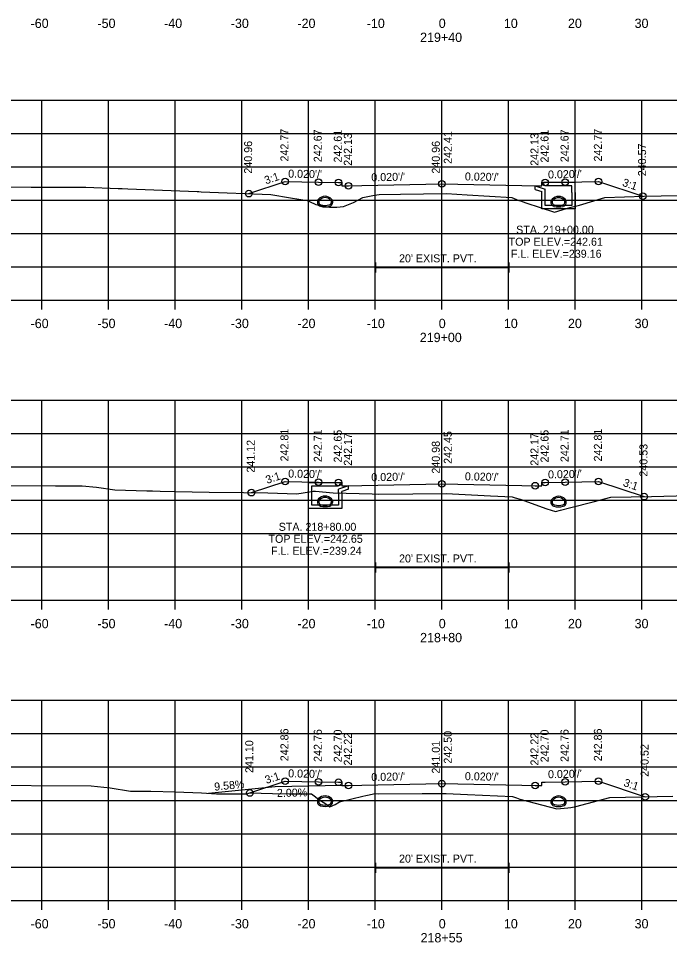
# Model space of a CAD drawing. Extents: x 1369627 to 1374022, y 380035 to 398173.
# Drawn here: x 1372822.7 to 1372920.4, y 384335.3 to 384473.8 of the extents above; entities that cross this region are included whole.
import ezdxf

# ---------------------------------------------------------------- set-up
doc = ezdxf.new("R2010")
doc.units = 0
for name, color, linetype in [('Default', 7, 'Continuous'), ('R_Axis', 7, 'Continuous'), ('R_Axis Annot', 7, 'Continuous'), ('R_Drive', 7, 'Continuous'), ('R_Exist Surface', 7, 'Continuous'), ('R_Fin Surface', 7, 'Continuous'), ('R_Grid', 7, 'Continuous'), ('R_No Plot', 7, 'Continuous'), ('R_Water', 7, 'Continuous'), ('R_Water Annot', 7, 'Continuous'), ('R_Xsect Elev', 7, 'Continuous'), ('R_Xsect Slope', 7, 'Continuous')]:
    doc.layers.add(name, color=color, linetype=linetype)

msp = doc.modelspace()

# ---------------------------------------------------------------- linework, layer by layer
at = {"layer": 'Default'}
for p, q in [((1372876.29, 384435.75), (1372876.29, 384437.25)), ((1372896.29, 384435.75), (1372896.29, 384437.25)), ((1372876.29, 384436.5), (1372896.29, 384436.5)), ((1372876.29, 384390.75), (1372876.29, 384392.25)), ((1372876.29, 384391.5), (1372896.29, 384391.5)), ((1372896.29, 384390.75), (1372896.29, 384392.25)), ((1372876.29, 384345.75), (1372876.29, 384347.25)), ((1372896.29, 384345.75), (1372896.29, 384347.25)), ((1372876.29, 384346.5), (1372896.29, 384346.5))]:
    msp.add_line(p, q, dxfattribs=at)
at = {"layer": 'R_Axis'}
for p, q in [((1372736.21, 384431.6), (1373036.21, 384431.6)), ((1372826.21, 384430.2), (1372826.21, 384431.6)), ((1372836.21, 384430.2), (1372836.21, 384431.6)), ((1372846.21, 384430.2), (1372846.21, 384431.6)), ((1372856.21, 384430.2), (1372856.21, 384431.6)), ((1372866.21, 384430.2), (1372866.21, 384431.6)), ((1372876.21, 384430.2), (1372876.21, 384431.6)), ((1372886.21, 384430.2), (1372886.21, 384431.6)), ((1372896.21, 384430.2), (1372896.21, 384431.6)), ((1372906.21, 384430.2), (1372906.21, 384431.6)), ((1372916.21, 384430.2), (1372916.21, 384431.6)), ((1372736.21, 384386.6), (1373036.21, 384386.6)), ((1372826.21, 384385.2), (1372826.21, 384386.6)), ((1372836.21, 384385.2), (1372836.21, 384386.6)), ((1372846.21, 384385.2), (1372846.21, 384386.6)), ((1372856.21, 384385.2), (1372856.21, 384386.6)), ((1372866.21, 384385.2), (1372866.21, 384386.6)), ((1372876.21, 384385.2), (1372876.21, 384386.6)), ((1372886.21, 384385.2), (1372886.21, 384386.6)), ((1372896.21, 384385.2), (1372896.21, 384386.6)), ((1372906.21, 384385.2), (1372906.21, 384386.6)), ((1372916.21, 384385.2), (1372916.21, 384386.6)), ((1372736.21, 384341.6), (1373036.21, 384341.6)), ((1372826.21, 384340.2), (1372826.21, 384341.6)), ((1372836.21, 384340.2), (1372836.21, 384341.6)), ((1372846.21, 384340.2), (1372846.21, 384341.6)), ((1372856.21, 384340.2), (1372856.21, 384341.6)), ((1372866.21, 384340.2), (1372866.21, 384341.6)), ((1372876.21, 384340.2), (1372876.21, 384341.6)), ((1372886.21, 384340.2), (1372886.21, 384341.6)), ((1372896.21, 384340.2), (1372896.21, 384341.6)), ((1372906.21, 384340.2), (1372906.21, 384341.6)), ((1372916.21, 384340.2), (1372916.21, 384341.6))]:
    msp.add_line(p, q, dxfattribs=at)
at = {"layer": 'R_Drive'}
for p, q in [((1372861.21, 384358.6), (1372851.21, 384357.64)), ((1372871.21, 384358.8), (1372861.21, 384358.6))]:
    msp.add_line(p, q, dxfattribs=at)
at = {"layer": 'R_Exist Surface'}
for points in [[(1372814.37, 384448.58), (1372824.59, 384448.55), (1372832.83, 384448.54), (1372837.64, 384448.35), (1372838.26, 384448.31), (1372839.12, 384448.28), (1372849.51, 384447.87), (1372849.74, 384447.86), (1372850.13, 384447.85), (1372860.56, 384447.43), (1372863.51, 384446.93), (1372866.01, 384446.51), (1372866.36, 384446.37), (1372867.31, 384445.93), (1372869.36, 384445.55), (1372869.97, 384445.51), (1372870.45, 384445.51), (1372871.48, 384445.61), (1372872.94, 384446.22), (1372874.38, 384446.97), (1372876.1, 384447.34), (1372876.8, 384447.43), (1372879.99, 384447.47), (1372886.89, 384447.57), (1372890.02, 384447.4), (1372896.73, 384447), (1372897.74, 384446.55), (1372897.99, 384446.48), (1372898.79, 384446.19), (1372903.1, 384444.79), (1372904.93, 384445.34), (1372905.42, 384445.48), (1372906.88, 384445.84), (1372910.65, 384446.97), (1372916.55, 384447.17), (1372921.68, 384447.29)], [(1372806.64, 384403.78), (1372828.26, 384403.76), (1372832.26, 384403.74), (1372834.43, 384403.56), (1372837.17, 384403.16), (1372841.95, 384403.02), (1372842.83, 384402.99), (1372843.96, 384402.95), (1372846.26, 384402.92), (1372848.75, 384402.84), (1372851.29, 384402.82), (1372856.48, 384402.75), (1372860.11, 384402.68), (1372864.47, 384402.56), (1372866.65, 384402.91), (1372866.92, 384402.94), (1372867.02, 384402.94), (1372867.24, 384402.94), (1372869.92, 384402.7), (1372875.77, 384402.54), (1372876.78, 384402.48), (1372881.87, 384402.53), (1372886.88, 384402.59), (1372893.52, 384402.25), (1372896.77, 384402.08), (1372897.23, 384401.96), (1372897.94, 384401.75), (1372901.94, 384400.31), (1372903.25, 384399.88), (1372904.02, 384400.08), (1372905.54, 384400.51), (1372908.93, 384401.36), (1372911.56, 384402.03), (1372917.66, 384402.16), (1372923.2, 384402.28)], [(1372815.62, 384358.86), (1372833.62, 384358.78), (1372836.44, 384358.46), (1372839.5, 384357.96), (1372842.57, 384357.96), (1372846.22, 384357.89), (1372850.15, 384357.7), (1372852.4, 384357.58), (1372852.74, 384357.56), (1372853.37, 384357.55), (1372856.4, 384357.59), (1372856.94, 384357.56), (1372857.4, 384357.7), (1372860.79, 384357.63), (1372863.32, 384357.56), (1372866.68, 384357.58), (1372867.9, 384356.65), (1372868.42, 384356.31), (1372868.52, 384356.27), (1372869.4, 384355.65), (1372870.2, 384355.98), (1372870.88, 384356.38), (1372872.7, 384356.82), (1372874.36, 384357.23), (1372874.82, 384357.33), (1372875.06, 384357.37), (1372876.22, 384357.6), (1372876.75, 384357.55), (1372883.25, 384357.6), (1372886.88, 384357.61), (1372890.06, 384357.48), (1372896.82, 384357.17), (1372897.4, 384356.97), (1372897.93, 384356.75), (1372900.19, 384356.17), (1372903.46, 384355.31), (1372905.1, 384355.47), (1372905.54, 384355.51), (1372906.29, 384355.7), (1372911.4, 384357.03), (1372920.87, 384357.2)]]:
    msp.add_lwpolyline(points, dxfattribs=at)
at = {"layer": 'R_Fin Surface'}
for points in [[(1372857.25, 384447.56), (1372862.7, 384449.38), (1372867.7, 384449.28), (1372870.7, 384449.22), (1372871.2, 384449.22), (1372871.21, 384448.72), (1372872.21, 384448.74), (1372874.21, 384448.78), (1372886.21, 384449.02), (1372898.21, 384448.78), (1372900.21, 384448.74), (1372901.21, 384448.72), (1372901.22, 384449.22), (1372901.72, 384449.22), (1372904.72, 384449.28), (1372909.72, 384449.38), (1372916.35, 384447.17)], [(1372857.64, 384402.73), (1372862.7, 384404.41), (1372867.7, 384404.31), (1372870.7, 384404.25), (1372871.2, 384404.25), (1372871.21, 384403.75), (1372872.21, 384403.77), (1372874.21, 384403.81), (1372886.21, 384404.05), (1372898.21, 384403.81), (1372900.21, 384403.77), (1372901.21, 384403.75), (1372901.22, 384404.25), (1372901.72, 384404.25), (1372904.72, 384404.31), (1372909.72, 384404.41), (1372916.56, 384402.13)], [(1372857.42, 384357.7), (1372862.7, 384359.46), (1372867.7, 384359.36), (1372870.7, 384359.3), (1372871.2, 384359.3), (1372871.21, 384358.8), (1372872.21, 384358.82), (1372874.21, 384358.86), (1372886.21, 384359.1), (1372898.21, 384358.86), (1372900.21, 384358.82), (1372901.21, 384358.8), (1372901.22, 384359.3), (1372901.72, 384359.3), (1372904.72, 384359.36), (1372909.72, 384359.46), (1372916.73, 384357.12)]]:
    msp.add_lwpolyline(points, dxfattribs=at)
at = {"layer": 'R_Grid'}
for p, q in [((1372736.21, 384461.6), (1373036.21, 384461.6)), ((1372826.21, 384431.6), (1372826.21, 384461.6)), ((1372836.21, 384431.6), (1372836.21, 384461.6)), ((1372846.21, 384431.6), (1372846.21, 384461.6)), ((1372856.21, 384431.6), (1372856.21, 384461.6)), ((1372866.21, 384431.6), (1372866.21, 384461.6)), ((1372876.21, 384431.6), (1372876.21, 384461.6)), ((1372886.21, 384431.6), (1372886.21, 384461.6)), ((1372896.21, 384431.6), (1372896.21, 384461.6)), ((1372906.21, 384431.6), (1372906.21, 384461.6)), ((1372916.21, 384431.6), (1372916.21, 384461.6)), ((1372736.21, 384456.6), (1373036.21, 384456.6)), ((1372736.21, 384451.6), (1373036.21, 384451.6)), ((1372736.21, 384446.6), (1373036.21, 384446.6)), ((1372736.21, 384441.6), (1373036.21, 384441.6)), ((1372736.21, 384436.6), (1373036.21, 384436.6)), ((1372736.21, 384431.6), (1373036.21, 384431.6)), ((1372736.21, 384416.6), (1373036.21, 384416.6)), ((1372826.21, 384386.6), (1372826.21, 384416.6)), ((1372836.21, 384386.6), (1372836.21, 384416.6)), ((1372846.21, 384386.6), (1372846.21, 384416.6)), ((1372856.21, 384386.6), (1372856.21, 384416.6)), ((1372866.21, 384386.6), (1372866.21, 384416.6)), ((1372876.21, 384386.6), (1372876.21, 384416.6)), ((1372886.21, 384386.6), (1372886.21, 384416.6)), ((1372896.21, 384386.6), (1372896.21, 384416.6)), ((1372906.21, 384386.6), (1372906.21, 384416.6)), ((1372916.21, 384386.6), (1372916.21, 384416.6)), ((1372736.21, 384411.6), (1373036.21, 384411.6)), ((1372736.21, 384406.6), (1373036.21, 384406.6)), ((1372736.21, 384401.6), (1373036.21, 384401.6)), ((1372736.21, 384396.6), (1373036.21, 384396.6)), ((1372736.21, 384391.6), (1373036.21, 384391.6)), ((1372736.21, 384386.6), (1373036.21, 384386.6)), ((1372736.21, 384371.6), (1373036.21, 384371.6)), ((1372826.21, 384341.6), (1372826.21, 384371.6)), ((1372836.21, 384341.6), (1372836.21, 384371.6)), ((1372846.21, 384341.6), (1372846.21, 384371.6)), ((1372856.21, 384341.6), (1372856.21, 384371.6)), ((1372866.21, 384341.6), (1372866.21, 384371.6)), ((1372876.21, 384341.6), (1372876.21, 384371.6)), ((1372886.21, 384341.6), (1372886.21, 384371.6)), ((1372896.21, 384341.6), (1372896.21, 384371.6)), ((1372906.21, 384341.6), (1372906.21, 384371.6)), ((1372916.21, 384341.6), (1372916.21, 384371.6)), ((1372736.21, 384366.6), (1373036.21, 384366.6)), ((1372736.21, 384361.6), (1373036.21, 384361.6)), ((1372736.21, 384356.6), (1373036.21, 384356.6)), ((1372736.21, 384351.6), (1373036.21, 384351.6)), ((1372736.21, 384346.6), (1373036.21, 384346.6)), ((1372736.21, 384341.6), (1373036.21, 384341.6))]:
    msp.add_line(p, q, dxfattribs=at)
at = {"layer": 'R_No Plot'}
for centre in [(1372862.7, 384449.38), (1372867.7, 384449.28), (1372870.7, 384449.22), (1372872.21, 384448.74), (1372886.21, 384449.02), (1372901.72, 384449.22), (1372904.72, 384449.28), (1372909.72, 384449.38), (1372857.25, 384447.56), (1372916.35, 384447.17), (1372862.7, 384404.41), (1372909.72, 384404.41), (1372867.7, 384404.31), (1372870.7, 384404.25), (1372886.21, 384404.05), (1372900.21, 384403.77), (1372901.72, 384404.25), (1372904.72, 384404.31), (1372857.64, 384402.73), (1372916.56, 384402.13), (1372862.7, 384359.46), (1372867.7, 384359.36), (1372870.7, 384359.3), (1372872.21, 384358.82), (1372886.21, 384359.1), (1372900.21, 384358.82), (1372904.72, 384359.36), (1372909.72, 384359.46), (1372857.42, 384357.7), (1372916.73, 384357.12)]:
    msp.add_circle(centre, 0.5, dxfattribs=at)
at = {"layer": 'R_Water'}
for p, q in [((1372901.39, 384449.05), (1372901.47, 384449.21)), ((1372906.22, 384449.21), (1372901.47, 384449.21)), ((1372906.22, 384447.71), (1372906.22, 384449.21)), ((1372900.22, 384448.73), (1372901.72, 384448.21)), ((1372900.22, 384448.2), (1372901.22, 384447.86)), ((1372901.22, 384447.71), (1372901.22, 384447.86)), ((1372901.39, 384449.05), (1372901.72, 384448.71)), ((1372905.72, 384448.71), (1372901.72, 384448.71)), ((1372901.72, 384447.71), (1372901.72, 384448.21)), ((1372905.72, 384447.71), (1372905.72, 384448.71)), ((1372866.2, 384404.25), (1372870.95, 384404.25)), ((1372866.2, 384402.75), (1372866.2, 384404.25)), ((1372866.7, 384402.75), (1372866.7, 384403.75)), ((1372866.7, 384403.75), (1372870.7, 384403.75)), ((1372871.03, 384404.09), (1372870.7, 384403.75)), ((1372872.2, 384403.77), (1372870.7, 384403.25)), ((1372871.03, 384404.09), (1372870.95, 384404.25)), ((1372870.7, 384402.75), (1372870.7, 384403.25)), ((1372872.2, 384403.24), (1372871.2, 384402.9)), ((1372871.2, 384402.75), (1372871.2, 384402.9))]:
    msp.add_line(p, q, dxfattribs=at)
for points in [[(1372900.22, 384448.2), (1372900.22, 384448.73)], [(1372906.22, 384447.71), (1372906.22, 384445.27), (1372903.72, 384445.27), (1372901.22, 384445.27), (1372901.22, 384447.71)], [(1372905.72, 384447.71), (1372905.72, 384445.77), (1372903.72, 384445.77), (1372901.72, 384445.77), (1372901.72, 384447.71)], [(1372872.2, 384403.24), (1372872.2, 384403.77)], [(1372871.2, 384402.75), (1372871.2, 384400.34), (1372868.7, 384400.34), (1372866.2, 384400.34), (1372866.2, 384402.75)], [(1372870.7, 384402.75), (1372870.7, 384400.84), (1372868.7, 384400.84), (1372866.7, 384400.84), (1372866.7, 384402.75)]]:
    msp.add_lwpolyline(points, dxfattribs=at)
for centre, radius, start, end in [((1372868.19, 384446.3), 0.646, 136.3515, 253.9529), ((1372868.7, 384445.81), 1.35, 43.6485, 136.3515), ((1372868.19, 384446.3), 0.438, 136.3515, 253.9529), ((1372868.7, 384445.81), 1.15, 43.6485, 136.3515), ((1372869.21, 384446.3), 0.438, 286.0471, 43.6485), ((1372869.21, 384446.3), 0.646, 286.0471, 43.6485), ((1372903.21, 384446.28), 0.646, 136.3515, 253.9529), ((1372903.21, 384446.28), 0.646, 136.3515, 253.9529), ((1372903.72, 384445.79), 1.35, 43.6485, 136.3515), ((1372903.72, 384445.79), 1.35, 43.6485, 136.3515), ((1372903.21, 384446.28), 0.438, 136.3515, 253.9529), ((1372903.21, 384446.28), 0.438, 136.3515, 253.9529), ((1372903.72, 384445.79), 1.15, 43.6485, 136.3515), ((1372903.72, 384445.79), 1.15, 43.6485, 136.3515), ((1372904.23, 384446.28), 0.438, 286.0471, 43.6485), ((1372904.23, 384446.28), 0.438, 286.0471, 43.6485), ((1372904.23, 384446.28), 0.646, 286.0471, 43.6485), ((1372904.23, 384446.28), 0.646, 286.0471, 43.6485), ((1372868.7, 384448.08), 2.5, 253.9529, 286.0471), ((1372868.7, 384448.08), 2.29, 253.9529, 286.0471), ((1372903.72, 384448.06), 2.5, 253.9529, 286.0471), ((1372903.72, 384448.06), 2.5, 253.9529, 286.0471), ((1372903.72, 384448.06), 2.29, 253.9529, 286.0471), ((1372903.72, 384448.06), 2.29, 253.9529, 286.0471), ((1372868.7, 384400.86), 1.35, 43.6485, 136.3515), ((1372868.7, 384400.86), 1.35, 43.6485, 136.3515), ((1372903.72, 384400.83), 1.35, 43.6485, 136.3515), ((1372868.19, 384401.35), 0.646, 136.3515, 253.9529), ((1372868.19, 384401.35), 0.646, 136.3515, 253.9529), ((1372868.19, 384401.35), 0.438, 136.3515, 253.9529), ((1372868.19, 384401.35), 0.438, 136.3515, 253.9529), ((1372868.7, 384400.86), 1.15, 43.6485, 136.3515), ((1372868.7, 384400.86), 1.15, 43.6485, 136.3515), ((1372868.7, 384403.13), 2.5, 253.9529, 286.0471), ((1372868.7, 384403.13), 2.5, 253.9529, 286.0471), ((1372868.7, 384403.13), 2.29, 253.9529, 286.0471), ((1372868.7, 384403.13), 2.29, 253.9529, 286.0471), ((1372869.21, 384401.35), 0.438, 286.0471, 43.6485), ((1372869.21, 384401.35), 0.438, 286.0471, 43.6485), ((1372869.21, 384401.35), 0.646, 286.0471, 43.6485), ((1372869.21, 384401.35), 0.646, 286.0471, 43.6485), ((1372903.21, 384401.32), 0.646, 136.3515, 253.9529), ((1372903.21, 384401.32), 0.438, 136.3515, 253.9529), ((1372903.72, 384400.83), 1.15, 43.6485, 136.3515), ((1372903.72, 384403.1), 2.5, 253.9529, 286.0471), ((1372903.72, 384403.1), 2.29, 253.9529, 286.0471), ((1372904.23, 384401.32), 0.438, 286.0471, 43.6485), ((1372904.23, 384401.32), 0.646, 286.0471, 43.6485), ((1372868.19, 384356.41), 0.646, 136.3515, 253.9529), ((1372868.7, 384355.92), 1.35, 43.6485, 136.3515), ((1372868.19, 384356.41), 0.438, 136.3515, 253.9529), ((1372868.7, 384355.92), 1.15, 43.6485, 136.3515), ((1372869.21, 384356.41), 0.438, 286.0471, 43.6485), ((1372869.21, 384356.41), 0.646, 286.0471, 43.6485), ((1372903.21, 384356.39), 0.646, 136.3515, 253.9529), ((1372903.72, 384355.9), 1.35, 43.6485, 136.3515), ((1372903.21, 384356.39), 0.438, 136.3515, 253.9529), ((1372903.72, 384355.9), 1.15, 43.6485, 136.3515), ((1372904.23, 384356.39), 0.438, 286.0471, 43.6485), ((1372904.23, 384356.39), 0.646, 286.0471, 43.6485), ((1372868.7, 384358.19), 2.5, 253.9529, 286.0471), ((1372868.7, 384358.19), 2.29, 253.9529, 286.0471), ((1372903.72, 384358.17), 2.5, 253.9529, 286.0471), ((1372903.72, 384358.17), 2.29, 253.9529, 286.0471)]:
    msp.add_arc(centre, radius, start, end, dxfattribs=at)
at = {"layer": 'R_Xsect Elev'}
for p, q in [((1372886.21, 384447.56), (1372886.21, 384457.56)), ((1372886.21, 384402.58), (1372886.21, 384412.58)), ((1372886.21, 384357.61), (1372886.21, 384367.61))]:
    msp.add_line(p, q, dxfattribs=at)

# ---------------------------------------------------------------- texts
at = {"layer": 'R_Axis Annot'}
for s, height, p in [('-60', 1.4, (1372824.52, 384472.4)), ('-50', 1.4, (1372834.55, 384472.4)), ('-40', 1.4, (1372844.55, 384472.4)), ('-30', 1.4, (1372854.55, 384472.4)), ('-20', 1.4, (1372864.55, 384472.4)), ('-10', 1.4, (1372874.95, 384472.4)), ('0', 1.4, (1372885.75, 384472.4)), ('10', 1.4, (1372895.52, 384472.4)), ('20', 1.4, (1372905.13, 384472.4)), ('30', 1.4, (1372915.13, 384472.4)), ('219+40', 1.4, (1372882.95, 384470.3)), ("20' EXIST. PVT.", 1.2, (1372879.79, 384437.26)), ('-60', 1.4, (1372824.52, 384427.4)), ('-50', 1.4, (1372834.55, 384427.4)), ('-40', 1.4, (1372844.55, 384427.4)), ('-30', 1.4, (1372854.55, 384427.4)), ('-20', 1.4, (1372864.55, 384427.4)), ('-10', 1.4, (1372874.95, 384427.4)), ('0', 1.4, (1372885.75, 384427.4)), ('10', 1.4, (1372895.52, 384427.4)), ('20', 1.4, (1372905.13, 384427.4)), ('30', 1.4, (1372915.13, 384427.4)), ('219+00', 1.4, (1372882.9, 384425.3)), ("20' EXIST. PVT.", 1.2, (1372879.79, 384392.26)), ('-60', 1.4, (1372824.52, 384382.4)), ('-50', 1.4, (1372834.55, 384382.4)), ('-40', 1.4, (1372844.55, 384382.4)), ('-30', 1.4, (1372854.55, 384382.4)), ('-20', 1.4, (1372864.55, 384382.4)), ('-10', 1.4, (1372874.95, 384382.4)), ('0', 1.4, (1372885.75, 384382.4)), ('10', 1.4, (1372895.52, 384382.4)), ('20', 1.4, (1372905.13, 384382.4)), ('30', 1.4, (1372915.13, 384382.4)), ('218+80', 1.4, (1372882.95, 384380.3)), ("20' EXIST. PVT.", 1.2, (1372879.79, 384347.26)), ('-60', 1.4, (1372824.52, 384337.4)), ('-50', 1.4, (1372834.55, 384337.4)), ('-40', 1.4, (1372844.55, 384337.4)), ('-30', 1.4, (1372854.55, 384337.4)), ('-20', 1.4, (1372864.55, 384337.4)), ('-10', 1.4, (1372874.95, 384337.4)), ('0', 1.4, (1372885.75, 384337.4)), ('10', 1.4, (1372895.52, 384337.4)), ('20', 1.4, (1372905.13, 384337.4)), ('30', 1.4, (1372915.13, 384337.4)), ('218+55', 1.4, (1372883.02, 384335.3))]:
    msp.add_text(s, height=height, dxfattribs=at).set_placement(p)
at = {"layer": 'R_Water Annot'}
for s, p in [('STA. 219+00.00', (1372897.36, 384441.55)), ('TOP ELEV.=242.61', (1372896.23, 384439.75)), ('F.L. ELEV.=239.16', (1372896.57, 384437.95)), ('STA. 218+80.00', (1372861.74, 384397.01)), ('TOP ELEV.=242.65', (1372860.21, 384395.21)), ('F.L. ELEV.=239.24', (1372860.59, 384393.41))]:
    msp.add_text(s, height=1.2, dxfattribs=at).set_placement(p)
at = {"layer": 'R_Xsect Elev'}
for s, rotation, p in [('242.77', 90, (1372863.2, 384452.38)), ('242.67', 90, (1372868.2, 384452.28)), ('242.61', 90, (1372871.2, 384452.22)), ('242.13', 90, (1372872.71, 384451.74)), ('242.41', 90, (1372887.71, 384452.02)), ('242.13', 90, (1372900.71, 384451.74)), ('242.61', 90, (1372902.22, 384452.22)), ('242.67', 90, (1372905.22, 384452.28)), ('242.77', 90, (1372910.22, 384452.38)), ('240.96', 90, (1372857.75, 384450.56)), ('240.96', 90, (1372885.91, 384450.56)), ('240.57', 90, (1372916.85, 384450.17)), ('242.81', 90, (1372863.2, 384407.41)), ('242.71', 90, (1372868.2, 384407.31)), ('242.65', 90, (1372871.2, 384407.25)), ('242.45', 90, (1372887.71, 384407.05)), ('242.65', 90, (1372902.22, 384407.25)), ('242.71', 90, (1372905.22, 384407.31)), ('242.81', 90, (1372910.22, 384407.41)), ('241.12', 90, (1372858.14, 384405.73)), ('242.17', 90, (1372872.71, 384406.77)), ('240.98', 90, (1372885.91, 384405.58)), ('242.17', 90, (1372900.71, 384406.77)), ('240.53', 90, (1372917.06, 384405.13)), ('242.86', 90, (1372863.2, 384362.46)), ('242.76', 90, (1372868.2, 384362.36)), ('242.70', 90, (1372871.2, 384362.3)), ('242.22', 90, (1372872.71, 384361.82)), ('242.50', 90, (1372887.71, 384362.1)), ('242.22', 90, (1372900.71, 384361.82)), ('242.70', 90, (1372902.22, 384362.3)), ('242.76', 90, (1372905.22, 384362.36)), ('242.86', 90, (1372910.22, 384362.46)), ('241.10', 90, (1372857.92, 384360.7)), ('241.01', 90, (1372885.91, 384360.61)), ('240.52', 90, (1372917.23, 384360.12)), ('9.58%', 5.4738, (1372852.12, 384358.04)), ('2.00%', 1.1458, (1372861.48, 384357.1))]:
    msp.add_text(s, height=1.2, rotation=rotation, dxfattribs=at).set_placement(p)
at = {"layer": 'R_Xsect Slope'}
for s, rotation, p in [('3:1', 18.4332, (1372859.82, 384448.94)), ("0.020'/'", 358.8542, (1372863.15, 384449.97)), ("0.020'/'", 1.1458, (1372875.64, 384449.41)), ("0.020'/'", 358.8542, (1372889.66, 384449.55)), ("0.020'/'", 1.1458, (1372902.15, 384449.83)), ('3:1', 341.5668, (1372913.19, 384448.75)), ("0.020'/'", 358.8542, (1372863.15, 384405)), ("0.020'/'", 1.1458, (1372902.15, 384404.86)), ('3:1', 18.4332, (1372860.01, 384404.04)), ("0.020'/'", 1.1458, (1372875.64, 384404.44)), ("0.020'/'", 358.8542, (1372889.66, 384404.58)), ('3:1', 341.5668, (1372913.3, 384403.75)), ('3:1', 18.4332, (1372859.9, 384359.05)), ("0.020'/'", 358.8542, (1372863.15, 384360.05)), ("0.020'/'", 1.1458, (1372875.64, 384359.49)), ("0.020'/'", 358.8542, (1372889.66, 384359.63)), ("0.020'/'", 1.1458, (1372902.15, 384359.91)), ('3:1', 341.5668, (1372913.39, 384358.76))]:
    msp.add_text(s, height=1.2, rotation=rotation, dxfattribs=at).set_placement(p)

doc.saveas('drawing.dxf')
